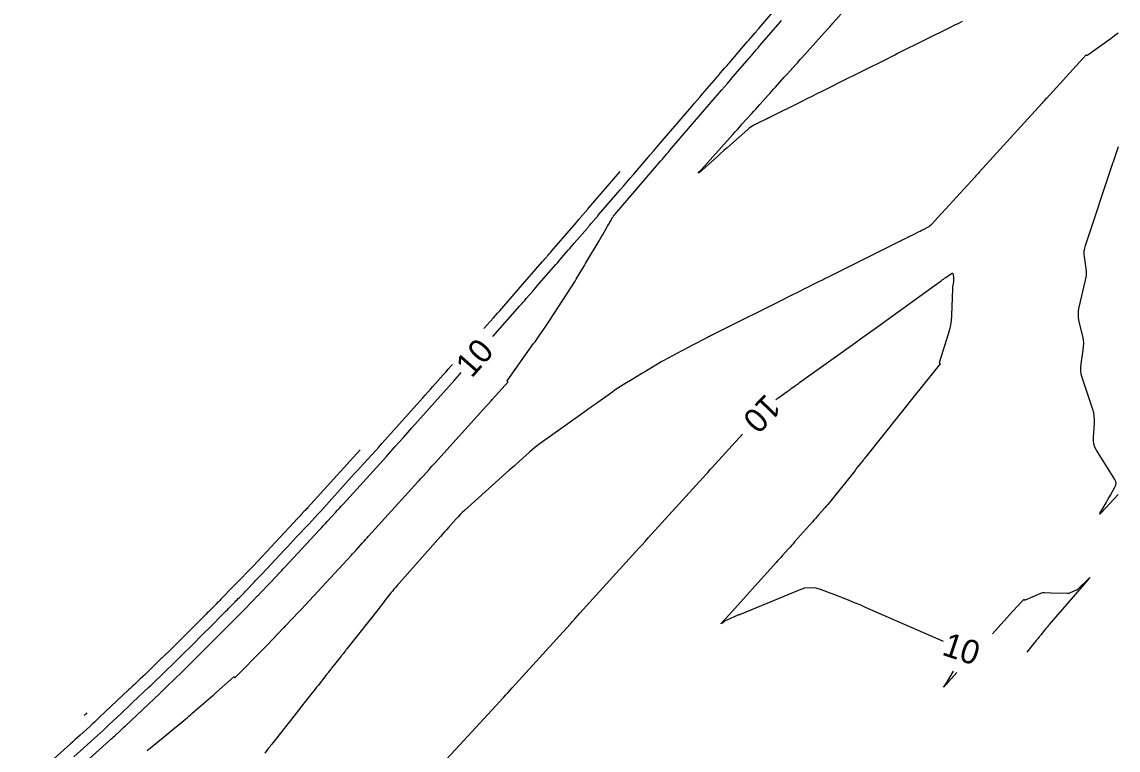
# Model space of a CAD drawing. Extents: x 1797419 to 1809236, y 248759 to 251512.
# Drawn here: x 1798247.2 to 1798521.8, y 249162.8 to 249345.2 of the extents above; entities that cross this region are included whole.
import ezdxf

# ---------------------------------------------------------------- set-up
doc = ezdxf.new("R2010")
doc.units = 0
doc.layers.add('33', color=7, linetype='Continuous')
doc.layers.add('34', color=7, linetype='Continuous')

msp = doc.modelspace()

# ---------------------------------------------------------------- linework, layer by layer
at = {"layer": '33'}
for points in [[(1798365.2, 249266.4), (1798371.92, 249274.05), (1798372.33, 249274.51), (1798372.73, 249274.98), (1798373.14, 249275.44), (1798373.54, 249275.91), (1798375.16, 249277.77), (1798375.57, 249278.24), (1798375.97, 249278.7), (1798376.38, 249279.17), (1798376.78, 249279.64), (1798380.95, 249284.42), (1798381.33, 249284.87), (1798381.72, 249285.31), (1798382.11, 249285.76), (1798382.49, 249286.21), (1798384.04, 249288), (1798384.42, 249288.44), (1798384.81, 249288.89), (1798385.19, 249289.34), (1798385.58, 249289.79), (1798388.85, 249293.58), (1798388.98, 249293.73), (1798389.11, 249293.88), (1798389.23, 249294.02), (1798389.36, 249294.17), (1798389.87, 249294.76), (1798389.99, 249294.91), (1798390.12, 249295.05), (1798390.25, 249295.2), (1798390.37, 249295.35), (1798391.04, 249296.13), (1798391.19, 249296.31), (1798391.35, 249296.49), (1798391.5, 249296.66), (1798391.66, 249296.84), (1798397.04, 249303.11), (1798397.88, 249304.09), (1798398.72, 249305.06), (1798399.55, 249306.03), (1798400.39, 249307.01), (1798403.74, 249310.9), (1798404.57, 249311.87), (1798405.41, 249312.84), (1798406.24, 249313.82), (1798407.08, 249314.79), (1798415.04, 249324.05), (1798415.71, 249324.82), (1798416.37, 249325.6), (1798417.04, 249326.38), (1798417.71, 249327.15), (1798421.18, 249331.19), (1798421.44, 249331.5), (1798421.71, 249331.81), (1798421.97, 249332.12), (1798422.24, 249332.43), (1798423.3, 249333.66), (1798423.57, 249333.97), (1798423.83, 249334.28), (1798424.1, 249334.59), (1798424.37, 249334.9), (1798428.91, 249340.18), (1798429.15, 249340.46), (1798429.39, 249340.75), (1798429.64, 249341.03), (1798429.88, 249341.31), (1798430.85, 249342.45), (1798431.1, 249342.73), (1798431.34, 249343.01), (1798431.58, 249343.3), (1798431.83, 249343.58), (1798437.23, 249349.86)], [(1798436.08, 249250.59), (1798436.53, 249250.92), (1798436.55, 249250.94), (1798436.58, 249250.96), (1798438.88, 249252.6), (1798439.14, 249252.79), (1798439.4, 249252.98), (1798439.66, 249253.17), (1798439.92, 249253.35), (1798440.97, 249254.1), (1798441.23, 249254.29), (1798441.49, 249254.48), (1798441.75, 249254.67), (1798442.01, 249254.85), (1798453.35, 249263.01), (1798455.32, 249264.44), (1798457.3, 249265.86), (1798459.28, 249267.28), (1798461.25, 249268.7), (1798475.14, 249278.69), (1798475.73, 249279.11), (1798476.31, 249279.53), (1798477.48, 249280.37), (1798477.77, 249280.58), (1798478.06, 249280.79), (1798478.35, 249281), (1798478.64, 249281.21), (1798480.03, 249282.21), (1798480.22, 249282.3), (1798480.35, 249282.3), (1798480.44, 249282.2), (1798480.48, 249282), (1798480.57, 249280.94), (1798480.58, 249280.72), (1798480.58, 249280.5), (1798480.56, 249280.28), (1798480.53, 249280.06), (1798480.38, 249279.19), (1798480.34, 249278.98), (1798480.31, 249278.76), (1798480.3, 249278.54), (1798480.28, 249278.32), (1798480.04, 249271.63), (1798479.96, 249270.45), (1798479.8, 249269.29), (1798479.56, 249268.13), (1798479.24, 249266.99), (1798476.98, 249259.84), (1798476.98, 249259.82), (1798476.98, 249259.81), (1798476.99, 249259.8), (1798477, 249259.79), (1798477.05, 249259.74), (1798477.08, 249259.71), (1798477.18, 249259.62), (1798477.19, 249259.61), (1798477.2, 249259.59), (1798477.2, 249259.57), (1798477.19, 249259.55), (1798472.12, 249253.2), (1798471.77, 249252.76), (1798471.42, 249252.32), (1798458.59, 249236.25), (1798458.44, 249236.06), (1798458.29, 249235.87), (1798458.14, 249235.68), (1798457.99, 249235.5), (1798456.38, 249233.48), (1798456.14, 249233.18), (1798455.91, 249232.88), (1798449.8, 249225.23), (1798449.44, 249224.78), (1798449.07, 249224.34), (1798448.69, 249223.9), (1798448.31, 249223.46), (1798446.78, 249221.72), (1798446.39, 249221.29), (1798446.01, 249220.86), (1798445.62, 249220.42), (1798445.24, 249219.99), (1798440.77, 249214.94), (1798440.39, 249214.5), (1798440, 249214.07), (1798439.62, 249213.64), (1798439.23, 249213.21), (1798437.68, 249211.49), (1798437.29, 249211.06), (1798436.9, 249210.63), (1798436.51, 249210.2), (1798436.13, 249209.77), (1798423.52, 249195.81), (1798423.39, 249195.66), (1798423.25, 249195.51), (1798423.12, 249195.36), (1798422.99, 249195.21), (1798422.45, 249194.62), (1798422.35, 249194.51), (1798422.33, 249194.46), (1798422.38, 249194.48), (1798422.5, 249194.57), (1798423.15, 249195.06), (1798423.32, 249195.18), (1798423.49, 249195.29), (1798423.66, 249195.39), (1798423.85, 249195.47), (1798426.65, 249196.73), (1798426.69, 249196.75), (1798426.74, 249196.76), (1798426.78, 249196.77), (1798426.83, 249196.77), (1798427.02, 249196.79), (1798427.07, 249196.79), (1798427.11, 249196.8), (1798427.16, 249196.81), (1798427.2, 249196.83), (1798441.96, 249202.99), (1798443.33, 249203.42), (1798444.7, 249203.58), (1798446.07, 249203.46), (1798447.45, 249203.06), (1798452.96, 249200.91), (1798454.34, 249200.37), (1798455.71, 249199.81), (1798457.07, 249199.24), (1798458.43, 249198.65), (1798478.01, 249190.08)], [(1798256.34, 249153.66), (1798269.17, 249165.21), (1798269.5, 249165.51), (1798269.82, 249165.81), (1798270.15, 249166.11), (1798270.47, 249166.41), (1798271.76, 249167.63), (1798272.08, 249167.93), (1798272.4, 249168.23), (1798272.73, 249168.54), (1798273.05, 249168.84), (1798281.73, 249177.03), (1798281.88, 249177.17), (1798282.03, 249177.31), (1798282.18, 249177.46), (1798282.33, 249177.6), (1798282.93, 249178.18), (1798283.08, 249178.33), (1798283.23, 249178.47), (1798283.38, 249178.62), (1798283.53, 249178.76), (1798287.31, 249182.42), (1798287.65, 249182.75), (1798287.98, 249183.09), (1798288.32, 249183.42), (1798288.66, 249183.75), (1798290, 249185.09), (1798290.34, 249185.43), (1798290.67, 249185.76), (1798291.01, 249186.1), (1798291.34, 249186.43), (1798300.64, 249195.71), (1798300.76, 249195.83), (1798300.88, 249195.95), (1798301, 249196.07), (1798301.12, 249196.19), (1798301.72, 249196.81), (1798302.08, 249197.18), (1798305.44, 249200.63), (1798305.54, 249200.73), (1798305.64, 249200.83), (1798305.73, 249200.93), (1798305.83, 249201.03), (1798306.22, 249201.44), (1798306.32, 249201.54), (1798306.42, 249201.64), (1798306.52, 249201.74), (1798306.61, 249201.84), (1798309.53, 249204.87), (1798309.53, 249204.88), (1798311.6, 249207.09), (1798311.95, 249207.46), (1798312.3, 249207.83), (1798312.64, 249208.2), (1798312.99, 249208.57), (1798321.77, 249217.95), (1798322.27, 249218.5), (1798322.77, 249219.04), (1798323.27, 249219.58), (1798323.77, 249220.13), (1798325.75, 249222.32), (1798326.25, 249222.87), (1798326.75, 249223.41), (1798327.24, 249223.96), (1798327.74, 249224.51), (1798338.5, 249236.37), (1798339.03, 249236.96), (1798339.57, 249237.56), (1798340.1, 249238.15), (1798340.63, 249238.75), (1798342.76, 249241.13), (1798343.29, 249241.73), (1798343.83, 249242.32), (1798344.36, 249242.92), (1798344.89, 249243.51), (1798355, 249254.84), (1798355.61, 249255.52), (1798356.22, 249256.2), (1798356.83, 249256.89), (1798357.27, 249257.39)], [(1798352.44, 249159.39), (1798355.82, 249162.96), (1798355.82, 249162.96), (1798367.9, 249176.04), (1798368.44, 249176.62), (1798368.97, 249177.21), (1798369.51, 249177.79), (1798370.04, 249178.38), (1798384.52, 249194.37), (1798385.14, 249195.05), (1798385.76, 249195.74), (1798386.38, 249196.42), (1798387, 249197.11), (1798401.02, 249212.57), (1798401.78, 249213.41), (1798402.55, 249214.26), (1798403.32, 249215.1), (1798404.08, 249215.94), (1798418.67, 249232), (1798419.01, 249232.38), (1798419.36, 249232.76), (1798419.7, 249233.14), (1798420.05, 249233.52), (1798427.74, 249241.97)], [(1798490.31, 249191.95), (1798495.39, 249197.5), (1798495.54, 249197.66), (1798497.77, 249200.09), (1798498.02, 249200.36), (1798498.15, 249200.51), (1798498.18, 249200.53), (1798498.21, 249200.54), (1798498.23, 249200.53), (1798498.26, 249200.51), (1798498.44, 249200.35), (1798498.45, 249200.35), (1798498.45, 249200.35), (1798498.65, 249200.43), (1798502.49, 249202.12), (1798502.71, 249202.21), (1798502.94, 249202.26), (1798503.17, 249202.29), (1798503.41, 249202.3), (1798505.08, 249202.23), (1798509.16, 249202.08), (1798509.3, 249202.08), (1798509.44, 249202.1), (1798509.58, 249202.13), (1798509.72, 249202.18), (1798511.4, 249202.92), (1798511.54, 249202.99), (1798511.67, 249203.07), (1798511.8, 249203.17), (1798511.92, 249203.27), (1798514.33, 249205.66), (1798514.66, 249205.99), (1798514.78, 249206.08), (1798514.69, 249205.96), (1798514.39, 249205.6), (1798504.57, 249194.27), (1798504.5, 249194.19), (1798504.43, 249194.1), (1798504.36, 249194.02), (1798504.28, 249193.93), (1798504, 249193.59), (1798503.93, 249193.5), (1798503.86, 249193.42), (1798503.79, 249193.33), (1798503.72, 249193.24), (1798502.44, 249191.67), (1798502.35, 249191.55), (1798502.25, 249191.43), (1798502.16, 249191.32), (1798502.06, 249191.2), (1798501.68, 249190.73), (1798501.59, 249190.62), (1798501.5, 249190.5), (1798501.4, 249190.38), (1798501.31, 249190.27), (1798498.92, 249187.34)], [(1798480.5, 249182.57), (1798478.55, 249179.36), (1798478.51, 249179.3), (1798478.47, 249179.24), (1798478.43, 249179.18), (1798478.4, 249179.11), (1798478.12, 249178.68), (1798478.05, 249178.57), (1798478.03, 249178.55), (1798478.03, 249178.54), (1798478.04, 249178.54), (1798478.06, 249178.56), (1798478.52, 249179.07), (1798478.61, 249179.17), (1798478.64, 249179.2), (1798481.44, 249182.26)]]:
    msp.add_lwpolyline(points, dxfattribs=at)
at = {"layer": '34'}
for points in [[(1798482.78, 249345.32), (1798481.81, 249344.84), (1798480.85, 249344.36), (1798479.88, 249343.88), (1798466.75, 249337.33), (1798465.85, 249336.89), (1798464.96, 249336.44), (1798464.06, 249335.99), (1798463.16, 249335.55), (1798458.47, 249333.21), (1798458.13, 249333.04), (1798457.79, 249332.87), (1798457.45, 249332.7), (1798457.11, 249332.53), (1798455.74, 249331.85), (1798455.4, 249331.68), (1798455.06, 249331.51), (1798454.72, 249331.34), (1798454.38, 249331.17), (1798447.57, 249327.79), (1798446.32, 249327.17), (1798445.08, 249326.55), (1798443.83, 249325.92), (1798442.58, 249325.3), (1798434.3, 249321.16), (1798433.87, 249320.95), (1798433.82, 249320.92), (1798433.76, 249320.89), (1798433.71, 249320.87), (1798433.66, 249320.84), (1798433.17, 249320.6), (1798432.91, 249320.47), (1798430.58, 249319.31), (1798430.17, 249319.08), (1798429.78, 249318.84), (1798429.4, 249318.57), (1798429.04, 249318.27), (1798424.74, 249314.43), (1798423.91, 249313.69), (1798423.07, 249312.95), (1798422.24, 249312.2), (1798421.41, 249311.46), (1798417.6, 249308.07), (1798416.9, 249307.47), (1798416.64, 249307.3), (1798416.81, 249307.56), (1798417.41, 249308.26), (1798425.29, 249317.01), (1798425.86, 249317.65), (1798426.43, 249318.28), (1798427.01, 249318.92), (1798427.58, 249319.56), (1798430.02, 249322.27), (1798430.52, 249322.82), (1798431.02, 249323.38), (1798431.52, 249323.93), (1798432.02, 249324.49), (1798434.03, 249326.73), (1798434.52, 249327.27), (1798435.01, 249327.81), (1798435.49, 249328.35), (1798435.98, 249328.89), (1798438.17, 249331.32), (1798438.9, 249332.14), (1798439.63, 249332.95), (1798441.1, 249334.57), (1798441.46, 249334.98), (1798441.83, 249335.38), (1798442.19, 249335.79), (1798442.56, 249336.19), (1798447.48, 249341.67), (1798448.27, 249342.54), (1798449.31, 249343.69), (1798449.57, 249343.98), (1798449.83, 249344.27), (1798450.09, 249344.56), (1798450.35, 249344.85), (1798454.64, 249349.61)], [(1798278.58, 249162.72), (1798278.98, 249163.05), (1798279.38, 249163.38), (1798279.78, 249163.71), (1798288.64, 249171.01), (1798288.73, 249171.09), (1798288.82, 249171.17), (1798288.92, 249171.24), (1798289.01, 249171.32), (1798289.47, 249171.72), (1798289.75, 249171.96), (1798294.99, 249176.46), (1798295.07, 249176.53), (1798295.15, 249176.6), (1798295.23, 249176.67), (1798295.31, 249176.74), (1798295.79, 249177.16), (1798295.95, 249177.31), (1798300.26, 249181.17), (1798300.28, 249181.18), (1798300.3, 249181.19), (1798300.32, 249181.18), (1798300.34, 249181.17), (1798300.44, 249181.08), (1798300.48, 249181.05), (1798300.52, 249181), (1798300.53, 249181), (1798300.54, 249180.99), (1798300.56, 249181), (1798300.57, 249181.01), (1798307.69, 249188.21), (1798308.02, 249188.54), (1798308.35, 249188.87), (1798308.43, 249188.95), (1798308.51, 249189.04), (1798308.59, 249189.12), (1798308.67, 249189.21), (1798312.75, 249193.43), (1798312.94, 249193.64), (1798313.14, 249193.84), (1798313.19, 249193.89), (1798313.24, 249193.94), (1798313.29, 249194), (1798313.34, 249194.05), (1798316.6, 249197.47), (1798316.75, 249197.63), (1798317.11, 249198.01), (1798317.11, 249198.01), (1798327.57, 249209.3), (1798328.66, 249210.47), (1798329.75, 249211.65), (1798330.02, 249211.94), (1798330.29, 249212.23), (1798330.56, 249212.53), (1798330.83, 249212.82), (1798332.53, 249214.71), (1798332.91, 249215.12), (1798333.28, 249215.53), (1798333.65, 249215.94), (1798334.03, 249216.36), (1798346.36, 249229.98), (1798346.72, 249230.37), (1798347.07, 249230.76), (1798347.42, 249231.15), (1798347.78, 249231.54), (1798349.19, 249233.11), (1798349.55, 249233.5), (1798349.9, 249233.89), (1798350.25, 249234.28), (1798350.61, 249234.67), (1798363.59, 249249.03), (1798363.71, 249249.17), (1798363.84, 249249.31), (1798363.96, 249249.45), (1798364.09, 249249.58), (1798364.71, 249250.28), (1798365.09, 249250.69), (1798368.98, 249255.01), (1798368.99, 249255.02), (1798368.99, 249255.03), (1798368.99, 249255.04), (1798368.98, 249255.05), (1798368.92, 249255.1), (1798368.91, 249255.12), (1798368.8, 249255.21), (1798368.78, 249255.23), (1798368.77, 249255.25), (1798368.78, 249255.28), (1798368.79, 249255.3), (1798375.39, 249264.62), (1798375.73, 249265.1), (1798376.08, 249265.59), (1798376.42, 249266.07), (1798376.76, 249266.56), (1798378.14, 249268.49), (1798378.48, 249268.98), (1798378.81, 249269.47), (1798379.14, 249269.96), (1798379.46, 249270.46), (1798385.76, 249280.3), (1798386.03, 249280.73), (1798386.3, 249281.16), (1798386.57, 249281.6), (1798386.83, 249282.03), (1798387.87, 249283.78), (1798388.13, 249284.22), (1798388.39, 249284.65), (1798388.65, 249285.09), (1798388.91, 249285.53), (1798391.8, 249290.37), (1798392, 249290.72), (1798392.21, 249291.07), (1798392.41, 249291.42), (1798392.61, 249291.77), (1798393.93, 249294.06), (1798393.94, 249294.09), (1798393.96, 249294.12), (1798393.98, 249294.15), (1798394, 249294.18), (1798394.36, 249294.8), (1798394.49, 249295.03), (1798394.62, 249295.25), (1798395.17, 249296.2), (1798395.29, 249296.4), (1798395.41, 249296.58), (1798395.55, 249296.76), (1798395.69, 249296.94), (1798407.25, 249310.39), (1798407.44, 249310.61), (1798407.63, 249310.83), (1798407.82, 249311.05), (1798408.01, 249311.27), (1798408.77, 249312.16), (1798409.15, 249312.6), (1798409.53, 249313.04), (1798422.46, 249328.08), (1798423.2, 249328.94), (1798423.93, 249329.79), (1798424.67, 249330.65), (1798425.41, 249331.51), (1798429.37, 249336.12), (1798429.6, 249336.38), (1798429.82, 249336.64), (1798430.05, 249336.91), (1798430.27, 249337.17), (1798431.17, 249338.21), (1798431.39, 249338.47), (1798431.62, 249338.73), (1798431.84, 249338.99), (1798432.07, 249339.25), (1798437.14, 249345.16), (1798437.45, 249345.52)], [(1798521.81, 249342.35), (1798520.93, 249341.71), (1798520.04, 249341.07), (1798514.77, 249337.27), (1798514.74, 249337.25), (1798514.7, 249337.22), (1798514.61, 249337.15), (1798514.56, 249337.12), (1798514.08, 249336.77), (1798514.05, 249336.75), (1798514.01, 249336.75), (1798513.98, 249336.76), (1798513.95, 249336.78), (1798513.78, 249336.94), (1798513.77, 249336.94), (1798513.77, 249336.94), (1798513.77, 249336.94), (1798503.84, 249326.05), (1798503.55, 249325.73), (1798503.27, 249325.41), (1798502.98, 249325.1), (1798502.69, 249324.78), (1798486.98, 249307.53), (1798486.71, 249307.23), (1798486.43, 249306.93), (1798486.16, 249306.63), (1798485.89, 249306.33), (1798477.66, 249297.29), (1798477.41, 249297.03), (1798475.04, 249294.42), (1798474.82, 249294.2), (1798474.59, 249294.01), (1798474.35, 249293.84), (1798474.08, 249293.7), (1798473, 249293.15), (1798472.72, 249293.02), (1798472.45, 249292.88), (1798472.18, 249292.74), (1798471.91, 249292.61), (1798470.26, 249291.78), (1798469.98, 249291.64), (1798469.7, 249291.5), (1798469.42, 249291.36), (1798469.14, 249291.22), (1798468.02, 249290.67), (1798467.74, 249290.53), (1798467.46, 249290.39), (1798467.18, 249290.25), (1798466.9, 249290.11), (1798448.99, 249281.18), (1798448.43, 249280.9), (1798447.88, 249280.63), (1798447.32, 249280.35), (1798446.77, 249280.07), (1798444.55, 249278.97), (1798443.99, 249278.69), (1798443.43, 249278.41), (1798442.88, 249278.14), (1798442.32, 249277.86), (1798439.24, 249276.32), (1798438.55, 249275.97), (1798437.85, 249275.62), (1798437.15, 249275.27), (1798436.45, 249274.93), (1798423.07, 249268.24), (1798422.9, 249268.16), (1798422.73, 249268.07), (1798422.56, 249267.99), (1798422.39, 249267.91), (1798421.71, 249267.57), (1798421.54, 249267.49), (1798421.37, 249267.4), (1798421.2, 249267.32), (1798421.03, 249267.24), (1798419.9, 249266.68), (1798419.66, 249266.56), (1798419.41, 249266.44), (1798419.17, 249266.31), (1798418.93, 249266.18), (1798415.04, 249264.14), (1798414.41, 249263.81), (1798413.78, 249263.48), (1798413.15, 249263.15), (1798412.53, 249262.82), (1798410.01, 249261.5), (1798409.39, 249261.16), (1798408.77, 249260.82), (1798408.15, 249260.47), (1798407.54, 249260.11), (1798403.21, 249257.52), (1798402.53, 249257.12), (1798401.86, 249256.71), (1798401.18, 249256.31), (1798400.51, 249255.91), (1798397.81, 249254.3), (1798397.14, 249253.89), (1798396.48, 249253.46), (1798395.83, 249253.03), (1798395.19, 249252.58), (1798390.85, 249249.48), (1798389.91, 249248.81), (1798388.98, 249248.14), (1798388.04, 249247.47), (1798387.1, 249246.8), (1798377.03, 249239.61), (1798376.35, 249239.11), (1798375.67, 249238.58), (1798375.01, 249238.04), (1798374.37, 249237.47), (1798371.82, 249235.19), (1798370.55, 249234.05), (1798369.28, 249232.9), (1798358.03, 249222.8), (1798357.49, 249222.31), (1798356.97, 249221.79), (1798356.46, 249221.27), (1798355.97, 249220.73), (1798354.03, 249218.54), (1798353.54, 249217.99), (1798353.06, 249217.44), (1798352.57, 249216.89), (1798352.09, 249216.34), (1798341.16, 249204.01), (1798340.77, 249203.55), (1798340.38, 249203.1), (1798340, 249202.64), (1798339.62, 249202.17), (1798338.14, 249200.28), (1798337.77, 249199.81), (1798337.4, 249199.34), (1798337.03, 249198.87), (1798336.66, 249198.4), (1798328.58, 249188.15), (1798328.46, 249187.99), (1798328.34, 249187.84), (1798328.22, 249187.69), (1798328.1, 249187.54), (1798327.63, 249186.94), (1798327.51, 249186.79), (1798327.39, 249186.64), (1798327.27, 249186.49), (1798327.15, 249186.33), (1798325.15, 249183.82), (1798325, 249183.63), (1798324.85, 249183.44), (1798324.69, 249183.24), (1798324.54, 249183.05), (1798323.94, 249182.29), (1798323.79, 249182.1), (1798323.64, 249181.91), (1798323.49, 249181.72), (1798323.34, 249181.53), (1798321.37, 249179.03), (1798321, 249178.55), (1798320.62, 249178.08), (1798320.24, 249177.6), (1798319.86, 249177.12), (1798318.01, 249174.77), (1798317.58, 249174.22), (1798317.15, 249173.66), (1798316.71, 249173.11), (1798316.28, 249172.56), (1798309.78, 249164.31), (1798309.56, 249164.03), (1798309.34, 249163.75), (1798309.12, 249163.47), (1798308.9, 249163.19), (1798308.02, 249162.07)], [(1798521.82, 249226.83), (1798517.68, 249222.31), (1798517.35, 249221.98), (1798517.2, 249221.89), (1798517.24, 249222.06), (1798517.46, 249222.47), (1798518.78, 249224.75), (1798519.06, 249225.24), (1798519.34, 249225.72), (1798519.62, 249226.21), (1798519.9, 249226.7), (1798521.03, 249228.65), (1798521.24, 249229.14), (1798521.3, 249229.62), (1798521.22, 249230.11), (1798521, 249230.58), (1798516.41, 249237.96), (1798516.02, 249238.72), (1798515.75, 249239.51), (1798515.62, 249240.34), (1798515.62, 249241.19), (1798515.87, 249244.69), (1798515.9, 249245.56), (1798515.83, 249246.41), (1798515.69, 249247.26), (1798515.45, 249248.1), (1798512.8, 249256.14), (1798512.58, 249256.97), (1798512.46, 249257.82), (1798512.44, 249258.67), (1798512.53, 249259.53), (1798513.08, 249262.99), (1798513.18, 249263.86), (1798513.19, 249264.72), (1798513.11, 249265.58), (1798512.95, 249266.43), (1798512.07, 249270.15), (1798511.91, 249271.05), (1798511.86, 249271.95), (1798511.91, 249272.86), (1798512.07, 249273.76), (1798513.67, 249280.52), (1798513.81, 249281.24), (1798513.88, 249281.97), (1798513.87, 249282.69), (1798513.8, 249283.42), (1798513.38, 249286.34), (1798513.32, 249287.06), (1798513.34, 249287.78), (1798513.45, 249288.49), (1798513.64, 249289.2), (1798520.51, 249309.78), (1798520.52, 249309.79), (1798520.52, 249309.79), (1798520.52, 249309.8), (1798520.52, 249309.81), (1798520.52, 249309.84), (1798520.52, 249309.85), (1798520.52, 249309.86), (1798520.52, 249309.87), (1798520.52, 249309.88), (1798520.66, 249310.24), (1798520.69, 249310.3), (1798520.71, 249310.37), (1798520.73, 249310.43), (1798520.75, 249310.49), (1798521.94, 249313.96)], [(1798362.94, 249268.39), (1798365.33, 249271.1), (1798365.85, 249271.69), (1798366.36, 249272.27), (1798366.88, 249272.86), (1798367.4, 249273.45), (1798369.47, 249275.81), (1798369.99, 249276.4), (1798370.51, 249276.99), (1798371.02, 249277.58), (1798371.54, 249278.17), (1798377.62, 249285.17), (1798377.81, 249285.39), (1798378, 249285.6), (1798378.19, 249285.82), (1798378.37, 249286.03), (1798379.12, 249286.9), (1798379.31, 249287.11), (1798379.5, 249287.33), (1798379.68, 249287.54), (1798379.87, 249287.76), (1798386.02, 249294.89), (1798386.19, 249295.09), (1798386.37, 249295.29), (1798386.71, 249295.69), (1798386.8, 249295.79), (1798386.88, 249295.89), (1798386.97, 249295.99), (1798387.05, 249296.09), (1798388.93, 249298.27), (1798389, 249298.36), (1798389.14, 249298.52), (1798389.16, 249298.55), (1798397.09, 249307.77)], [(1798260.16, 249161.12), (1798266.09, 249166.45), (1798266.84, 249167.14), (1798267.59, 249167.82), (1798268.34, 249168.52), (1798269.08, 249169.21), (1798272.04, 249172), (1798272.78, 249172.7), (1798273.52, 249173.4), (1798274.26, 249174.1), (1798275.01, 249174.8), (1798279.08, 249178.64), (1798279.45, 249178.99), (1798279.81, 249179.33), (1798280.17, 249179.67), (1798280.52, 249180.02), (1798281.96, 249181.41), (1798282.31, 249181.75), (1798282.67, 249182.1), (1798283.03, 249182.45), (1798283.39, 249182.8), (1798284.99, 249184.35), (1798285.38, 249184.72), (1798285.76, 249185.1), (1798286.14, 249185.48), (1798286.52, 249185.86), (1798290.72, 249190.04), (1798291.51, 249190.83), (1798292.3, 249191.62), (1798293.1, 249192.42), (1798293.89, 249193.21), (1798298.04, 249197.35), (1798298.35, 249197.66), (1798298.65, 249197.96), (1798298.96, 249198.27), (1798299.26, 249198.59), (1798300.51, 249199.86), (1798300.8, 249200.16), (1798301.09, 249200.46), (1798301.38, 249200.75), (1798301.67, 249201.05), (1798302.91, 249202.32), (1798303.16, 249202.58), (1798303.41, 249202.84), (1798303.66, 249203.1), (1798303.92, 249203.36), (1798304.95, 249204.44), (1798305.19, 249204.69), (1798305.42, 249204.93), (1798305.66, 249205.17), (1798305.89, 249205.42), (1798307.3, 249206.89), (1798307.31, 249206.89), (1798312.98, 249212.95), (1798313.74, 249213.76), (1798314.49, 249214.57), (1798315.25, 249215.38), (1798316.01, 249216.19), (1798319.04, 249219.43), (1798319.79, 249220.24), (1798320.55, 249221.05), (1798321.29, 249221.87), (1798322.04, 249222.69), (1798329.7, 249231.14), (1798330.46, 249231.98), (1798331.23, 249232.82), (1798331.99, 249233.66), (1798332.76, 249234.51), (1798335.82, 249237.88), (1798336.58, 249238.72), (1798337.34, 249239.57), (1798338.1, 249240.42), (1798338.86, 249241.26), (1798347.59, 249251.03), (1798348.23, 249251.75), (1798348.87, 249252.47), (1798349.51, 249253.19), (1798350.15, 249253.91), (1798352.72, 249256.78), (1798353.36, 249257.5), (1798354, 249258.22), (1798354.63, 249258.94), (1798355.02, 249259.37)], [(1798331.9, 249238.02), (1798318.73, 249223.5), (1798318.53, 249223.28), (1798318.33, 249223.06), (1798318.12, 249222.84), (1798317.92, 249222.62), (1798317.1, 249221.75), (1798316.9, 249221.53), (1798316.69, 249221.31), (1798316.49, 249221.09), (1798316.28, 249220.88), (1798305.08, 249208.9), (1798305.08, 249208.9), (1798304.59, 249208.39), (1798304.51, 249208.31), (1798304.43, 249208.22), (1798304.34, 249208.14), (1798304.26, 249208.05), (1798301.4, 249205.08), (1798301.29, 249204.97), (1798301.19, 249204.86), (1798301.08, 249204.75), (1798300.98, 249204.64), (1798300.44, 249204.09), (1798300.12, 249203.76), (1798297.05, 249200.61), (1798296.74, 249200.29), (1798296.43, 249199.98), (1798296.12, 249199.66), (1798295.81, 249199.35), (1798294.56, 249198.11), (1798294.25, 249197.8), (1798293.93, 249197.48), (1798293.62, 249197.17), (1798293.31, 249196.86), (1798283.89, 249187.46), (1798283.71, 249187.29), (1798283.54, 249187.11), (1798283.36, 249186.94), (1798283.18, 249186.76), (1798282.47, 249186.07), (1798282.29, 249185.9), (1798282.11, 249185.73), (1798281.94, 249185.56), (1798281.76, 249185.38), (1798278.31, 249182.04), (1798277.95, 249181.69), (1798277.58, 249181.34), (1798277.22, 249180.99), (1798276.85, 249180.65), (1798275.38, 249179.26), (1798275.01, 249178.91), (1798274.65, 249178.57), (1798274.28, 249178.22), (1798273.91, 249177.87), (1798266.57, 249170.95), (1798265.97, 249170.39), (1798265.37, 249169.84), (1798264.77, 249169.28), (1798264.17, 249168.74), (1798261.74, 249166.55), (1798261.13, 249166.01), (1798260.53, 249165.46), (1798259.92, 249164.92), (1798259.32, 249164.37), (1798247.19, 249153.45)], [(1798263.45, 249172.12), (1798263.16, 249171.85), (1798263.15, 249171.84), (1798262.77, 249171.49)]]:
    msp.add_lwpolyline(points, dxfattribs=at)

# ---------------------------------------------------------------- texts
at = {"layer": '33'}
for rotation, p in [(48.6669, (1798359.85, 249255.78)), (225.934, (1798433.58, 249252.32)), (341.5239, (1798477.42, 249186.76))]:
    msp.add_text('10', height=6, rotation=rotation, dxfattribs=at).set_placement(p)

doc.saveas('drawing.dxf')
